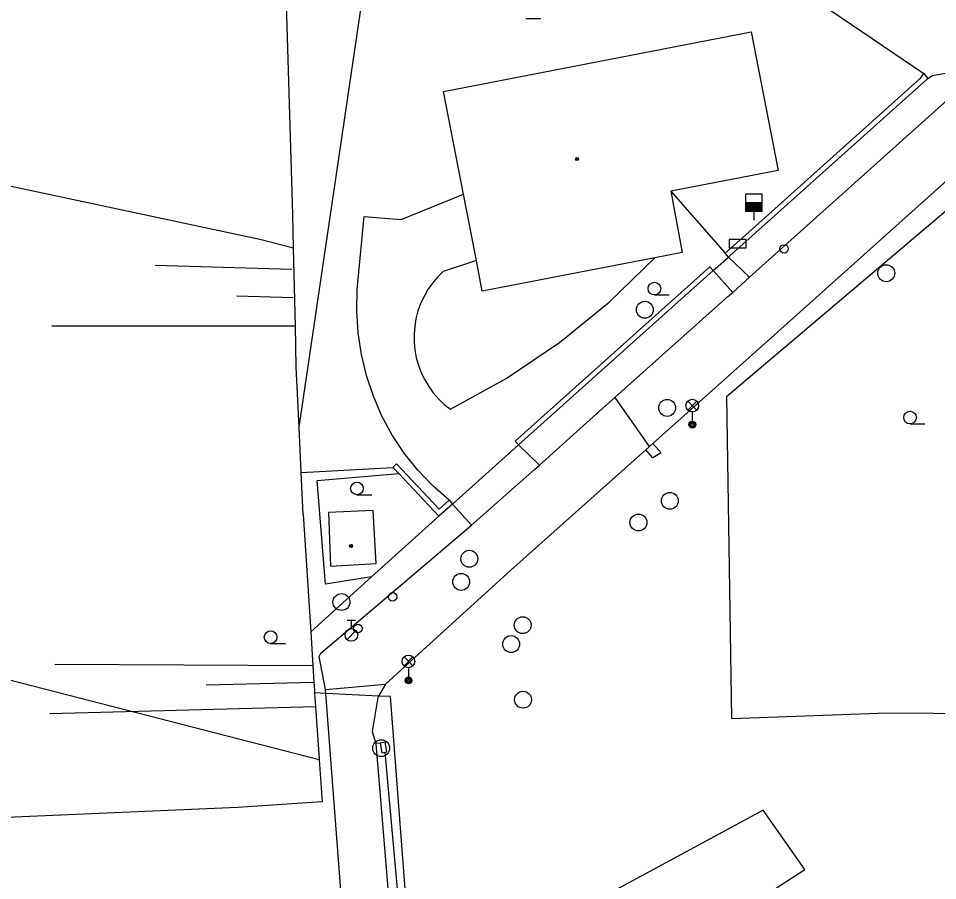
# Model space of a CAD drawing. Extents: x -595546 to -593986, y -1160845 to -1159202.
# Drawn here: x -594789.9 to -594735.5, y -1160096.8 to -1160045.7 of the extents above; entities that cross this region are included whole.
import ezdxf

# ---------------------------------------------------------------- set-up
doc = ezdxf.new("R2010")
doc.units = 0
for name, color, linetype in [('DOP - rozhrani ploch obecne', 7, 'Continuous'), ('Level 24', 7, 'Continuous'), ('Level 27', 7, 'Continuous'), ('Level 28', 7, 'Continuous'), ('Level 33', 7, 'Continuous'), ('Level 36', 7, 'Continuous'), ('Level 39', 7, 'Continuous'), ('TM - budovy zdene_ betonove - VP', 7, 'Continuous'), ('TM - chodniky - VP', 7, 'Continuous'), ('TM - DSPS - pomocna konstrukcni linie', 7, 'Continuous'), ('TM - hranice MC - pomocna linie', 7, 'Continuous'), ('TM - letecke snimky - pomocna linie', 7, 'Continuous'), ('TM - nezpevnene cesty a chodniky', 7, 'Continuous'), ('TM - plot drateny_ kovovy - VP', 7, 'Continuous'), ('TM - plot dreveny - VP', 7, 'Continuous'), ('TM - podezdivka plotu - VP', 7, 'Continuous'), ('TM - rozhrani ploch obecne - VP', 7, 'Continuous'), ('TM - srafovani', 7, 'Continuous'), ('TM - vjezd na pozemek', 7, 'Continuous')]:
    doc.layers.add(name, color=color, linetype=linetype)

msp = doc.modelspace()

# ---------------------------------------------------------------- linework, layer by layer
at = {"layer": 'DOP - rozhrani ploch obecne'}
for points in [[(-594735.77, -1160049.12), (-594714.49, -1160045.25), (-594711.55, -1160041), (-594712.04, -1160038.11)], [(-594775.59, -1160058.83), (-594814.58, -1160050.52)], [(-594773.59, -1160059.35), (-594775.59, -1160058.83)], [(-594773.14, -1160072.62), (-594767.71, -1160072.32)], [(-594768.97, -1160078.79), (-594764.99, -1160075.21)], [(-594772.58, -1160082.05), (-594768.97, -1160078.79)], [(-594772.08, -1160089.64), (-594807.98, -1160080.39)]]:
    msp.add_lwpolyline(points, dxfattribs=at)
at = {"layer": 'Level 24'}
msp.add_lwpolyline([(-594747.807, -1160059.328), (-594746.807, -1160059.328), (-594746.807, -1160058.828), (-594747.807, -1160058.828)], close=True, dxfattribs=at)
at = {"layer": 'Level 27'}
for centre in [(-594738.51, -1160060.83), (-594752.8, -1160062.99), (-594751.48, -1160068.8), (-594751.32, -1160074.3), (-594753.18, -1160075.58), (-594763.19, -1160077.73), (-594763.67, -1160079.1), (-594770.76, -1160080.29), (-594760.03, -1160081.66), (-594760.71, -1160082.78), (-594760.01, -1160086.07), (-594768.41, -1160088.94)]:
    msp.add_circle(centre, 0.5, dxfattribs=at)
at = {"layer": 'Level 28'}
for p, q in [((-594746.85, -1160056.65), (-594745.85, -1160056.65)), ((-594746.85, -1160056.7), (-594745.85, -1160056.7)), ((-594746.85, -1160056.75), (-594745.85, -1160056.75)), ((-594746.85, -1160056.8), (-594745.85, -1160056.8)), ((-594746.85, -1160056.85), (-594745.85, -1160056.85)), ((-594746.85, -1160056.9), (-594745.85, -1160056.9)), ((-594746.85, -1160056.95), (-594745.85, -1160056.95)), ((-594746.85, -1160057), (-594745.85, -1160057)), ((-594746.85, -1160057.05), (-594745.85, -1160057.05)), ((-594746.85, -1160057.1), (-594745.85, -1160057.1)), ((-594746.35, -1160057.15), (-594746.35, -1160057.68)), ((-594770.42, -1160081.365), (-594769.92, -1160081.365)), ((-594770.17, -1160081.865), (-594770.17, -1160081.365)), ((-594770.428, -1160082.512), (-594769.898, -1160081.982))]:
    msp.add_line(p, q, dxfattribs=at)
msp.add_lwpolyline([(-594746.85, -1160057.15), (-594745.85, -1160057.15), (-594745.85, -1160056.15), (-594746.85, -1160056.15)], close=True, dxfattribs=at)
for centre, radius in [((-594744.56, -1160059.39), 0.25), ((-594767.73, -1160079.98), 0.25), ((-594769.79, -1160081.86), 0.25), ((-594770.17, -1160082.24), 0.375)]:
    msp.add_circle(centre, radius, dxfattribs=at)
at = {"layer": 'Level 33'}
for p, q in [((-594750.255, -1160068.93), (-594749.725, -1160068.4)), ((-594750.255, -1160068.4), (-594749.725, -1160068.93)), ((-594749.99, -1160069.04), (-594749.99, -1160069.79)), ((-594767.055, -1160084.07), (-594766.525, -1160083.54)), ((-594767.055, -1160083.54), (-594766.525, -1160084.07)), ((-594766.79, -1160084.18), (-594766.79, -1160084.93))]:
    msp.add_line(p, q, dxfattribs=at)
for centre, radius in [((-594749.99, -1160068.665), 0.375), ((-594749.99, -1160069.79), 0.2), ((-594749.99, -1160069.79), 0.145), ((-594749.99, -1160069.79), 0.0876), ((-594766.79, -1160083.805), 0.375), ((-594766.79, -1160084.93), 0.2), ((-594766.79, -1160084.93), 0.145), ((-594766.79, -1160084.93), 0.0876)]:
    msp.add_circle(centre, radius, dxfattribs=at)
at = {"layer": 'Level 36'}
for p, q in [((-594759.84, -1160045.745), (-594758.965, -1160045.745)), ((-594752.23, -1160062.115), (-594751.355, -1160062.115)), ((-594737.1, -1160069.745), (-594736.225, -1160069.745)), ((-594769.84, -1160073.945), (-594768.965, -1160073.945)), ((-594774.95, -1160082.745), (-594774.075, -1160082.745))]:
    msp.add_line(p, q, dxfattribs=at)
for centre in [(-594752.23, -1160061.74), (-594737.1, -1160069.37), (-594769.84, -1160073.57), (-594774.95, -1160082.37)]:
    msp.add_circle(centre, 0.375, dxfattribs=at)
at = {"layer": 'Level 39'}
for centre, radius in [((-594756.81, -1160054.07), 0.09), ((-594756.81, -1160054.07), 0.0398), ((-594770.19, -1160076.97), 0.09), ((-594770.19, -1160076.97), 0.0398)]:
    msp.add_circle(centre, radius, dxfattribs=at)
at = {"layer": 'TM - budovy zdene_ betonove - VP'}
for points in [[(-594764.71, -1160050.07), (-594746.5, -1160046.54)], [(-594746.5, -1160046.54), (-594744.91, -1160054.74)], [(-594763.53, -1160056.14), (-594764.71, -1160050.07)], [(-594744.91, -1160054.74), (-594751.27, -1160055.97)], [(-594762.77, -1160060.07), (-594763.53, -1160056.14)], [(-594751.27, -1160055.97), (-594750.6, -1160059.61)], [(-594752.2, -1160059.92), (-594762.42, -1160061.9)], [(-594750.6, -1160059.61), (-594752.2, -1160059.92)], [(-594762.42, -1160061.9), (-594762.77, -1160060.07)], [(-594768.88, -1160074.87), (-594771.53, -1160075)], [(-594771.53, -1160075), (-594771.4, -1160078.16)], [(-594768.71, -1160078), (-594768.88, -1160074.87)], [(-594771.4, -1160078.16), (-594768.71, -1160078)]]:
    msp.add_lwpolyline(points, dxfattribs=at)
at = {"layer": 'TM - chodniky - VP'}
for points in [[(-594746.6, -1160061.06), (-594734.7, -1160050.41), (-594715.08, -1160047.04), (-594712.95, -1160046.38), (-594712.42, -1160046.09), (-594712.09, -1160045.85), (-594711.6, -1160045.45), (-594711.19, -1160045), (-594710.92, -1160044.7), (-594710.63, -1160044.28), (-594710.35, -1160043.75), (-594710.08, -1160043.2), (-594709.88, -1160042.57), (-594709.75, -1160041.98), (-594709.69, -1160041.54), (-594709.68, -1160040.98), (-594709.97, -1160038.88)], [(-594706.97, -1160055.16), (-594707.08, -1160054.7), (-594707.3, -1160054.05), (-594707.56, -1160053.5), (-594708.08, -1160052.67), (-594708.54, -1160052.15), (-594708.94, -1160051.76), (-594709.36, -1160051.43), (-594709.81, -1160051.13), (-594710.36, -1160050.84), (-594710.88, -1160050.64), (-594711.32, -1160050.5), (-594711.82, -1160050.38), (-594712.32, -1160050.28), (-594713.05, -1160050.26), (-594713.89, -1160050.33), (-594714.81, -1160050.54), (-594733.4, -1160053.97), (-594745.32, -1160064.66), (-594752.32, -1160070.91)], [(-594747.6, -1160061.96), (-594746.6, -1160061.06)], [(-594754.56, -1160068.17), (-594747.88, -1160062.21), (-594747.6, -1160061.96)], [(-594755.66, -1160069.16), (-594754.56, -1160068.17)], [(-594759.04, -1160072.18), (-594755.66, -1160069.16)], [(-594752.75, -1160071.28), (-594755.44, -1160073.68)], [(-594752.52, -1160071.08), (-594752.75, -1160071.28)], [(-594752.32, -1160070.91), (-594752.52, -1160071.08)], [(-594763.07, -1160075.75), (-594759.34, -1160072.45), (-594759.04, -1160072.18)], [(-594755.44, -1160073.68), (-594760.74, -1160078.41), (-594768.15, -1160085.16)], [(-594771.7, -1160085.47), (-594772.07, -1160083.51), (-594771.98, -1160083.32), (-594763.07, -1160075.75)]]:
    msp.add_lwpolyline(points, dxfattribs=at)
at = {"layer": 'TM - DSPS - pomocna konstrukcni linie'}
msp.add_lwpolyline([(-594776.91, -1160092.46), (-594809.7, -1160093.88)], dxfattribs=at)
at = {"layer": 'TM - hranice MC - pomocna linie'}
for points in [[(-594773.26, -1160069.95), (-594768.94, -1160040.65)], [(-594771.68, -1160085.7), (-594772.35, -1160085.67)], [(-594768.56, -1160085.86), (-594771.68, -1160085.7)], [(-594770.38, -1160113.67), (-594743.32, -1160096.12), (-594745.8, -1160092.6), (-594754.22, -1160097.16), (-594766.46, -1160104.26), (-594767.85, -1160085.89), (-594768.56, -1160085.86)]]:
    msp.add_lwpolyline(points, dxfattribs=at)
at = {"layer": 'TM - letecke snimky - pomocna linie'}
for points in [[(-594773.59, -1160059.35), (-594773.64, -1160057.35), (-594774.15, -1160040.29), (-594768.94, -1160040.65)], [(-594747.97, -1160068.13), (-594732.65, -1160055.17), (-594714.19, -1160051.74), (-594709.91, -1160055.98)], [(-594769.82, -1160061.79), (-594769.42, -1160057.48), (-594767.22, -1160057.64), (-594763.53, -1160056.14)], [(-594751.27, -1160055.97), (-594748.05, -1160059.65)], [(-594773.26, -1160069.95), (-594773.43, -1160066.37), (-594773.48, -1160063.97), (-594773.59, -1160059.35)], [(-594764.31, -1160068.88), (-594761, -1160067.05), (-594757.86, -1160064.93), (-594754.92, -1160062.55), (-594752.2, -1160059.92)], [(-594747.85, -1160059.87), (-594746.6, -1160061.06)], [(-594762.77, -1160060.07), (-594764.74, -1160060.73)], [(-594764.74, -1160060.73), (-594765.07, -1160061.06), (-594765.37, -1160061.42), (-594765.64, -1160061.8), (-594765.87, -1160062.2), (-594766.07, -1160062.63), (-594766.23, -1160063.06), (-594766.35, -1160063.52), (-594766.42, -1160063.98), (-594766.46, -1160064.44), (-594766.46, -1160064.91), (-594766.41, -1160065.37), (-594766.33, -1160065.83), (-594766.2, -1160066.28), (-594766.03, -1160066.72), (-594765.83, -1160067.14), (-594765.59, -1160067.54), (-594765.32, -1160067.91), (-594765.01, -1160068.26), (-594764.67, -1160068.59), (-594764.31, -1160068.88)], [(-594748.75, -1160060.67), (-594747.6, -1160061.96)], [(-594764.39, -1160074.27), (-594765.35, -1160073.42), (-594766.24, -1160072.49), (-594767.04, -1160071.48), (-594767.75, -1160070.41), (-594768.36, -1160069.28), (-594768.87, -1160068.1), (-594769.28, -1160066.88), (-594769.58, -1160065.63), (-594769.77, -1160064.36), (-594769.85, -1160063.08), (-594769.82, -1160061.79)], [(-594747.97, -1160068.13), (-594747.67, -1160087.18), (-594738.44, -1160086.84), (-594727.52, -1160086.92), (-594719.86, -1160087.68), (-594719.44, -1160086.59)], [(-594752.52, -1160071.08), (-594754.51, -1160068.24), (-594754.56, -1160068.17)], [(-594773.14, -1160072.62), (-594773.26, -1160069.95)], [(-594760.27, -1160070.99), (-594759.04, -1160072.18)], [(-594773.03, -1160075.1), (-594773.14, -1160072.62)], [(-594768.97, -1160078.79), (-594771.7, -1160079.24), (-594772.19, -1160073.09), (-594767.36, -1160072.69)], [(-594764.19, -1160074.49), (-594763.07, -1160075.75)]]:
    msp.add_lwpolyline(points, dxfattribs=at)
at = {"layer": 'TM - nezpevnene cesty a chodniky'}
for points in [[(-594771.68, -1160085.7), (-594771.7, -1160085.47)], [(-594768.15, -1160085.16), (-594768.56, -1160085.86)], [(-594770.13, -1160106.16), (-594771.68, -1160085.7)], [(-594768.61, -1160085.94), (-594768.94, -1160087.95), (-594768.73, -1160088.66)], [(-594768.56, -1160085.86), (-594768.61, -1160085.94)], [(-594768.73, -1160088.66), (-594767.47, -1160103.89)]]:
    msp.add_lwpolyline(points, dxfattribs=at)
at = {"layer": 'TM - plot drateny_ kovovy - VP'}
for points in [[(-594773.03, -1160075.1), (-594772.58, -1160082.05)], [(-594772.58, -1160082.05), (-594772.45, -1160084.07), (-594772.39, -1160085.05), (-594772.36, -1160085.5), (-594772.35, -1160085.67)], [(-594772.35, -1160085.67), (-594772.29, -1160086.49), (-594772.08, -1160089.58)], [(-594772.08, -1160089.64), (-594771.9, -1160092.11), (-594776.91, -1160092.46)], [(-594772.08, -1160089.58), (-594772.08, -1160089.64)]]:
    msp.add_lwpolyline(points, dxfattribs=at)
at = {"layer": 'TM - plot dreveny - VP'}
for points in [[(-594747.02, -1160058.73), (-594736.46, -1160049.27), (-594736.28, -1160049.01)], [(-594747.69, -1160059.33), (-594747.02, -1160058.73)], [(-594748.05, -1160059.65), (-594747.69, -1160059.33)], [(-594760.47, -1160070.77), (-594748.95, -1160060.45)], [(-594764.39, -1160074.27), (-594764.97, -1160074.79), (-594767.49, -1160072.11), (-594767.71, -1160072.32)]]:
    msp.add_lwpolyline(points, dxfattribs=at)
at = {"layer": 'TM - podezdivka plotu - VP'}
for points in [[(-594747.97, -1160041.07), (-594736.28, -1160049.01)], [(-594736.28, -1160049.01), (-594736.05, -1160049.3)], [(-594736.05, -1160049.3), (-594746.83, -1160058.96), (-594747.49, -1160059.54), (-594747.85, -1160059.87)], [(-594736.05, -1160049.3), (-594735.77, -1160049.12)], [(-594747.85, -1160059.87), (-594748.05, -1160059.65)], [(-594748.95, -1160060.45), (-594748.75, -1160060.67)], [(-594748.75, -1160060.67), (-594760.27, -1160070.99)], [(-594760.27, -1160070.99), (-594760.47, -1160070.77)], [(-594767.36, -1160072.69), (-594767.71, -1160072.32)], [(-594764.99, -1160075.21), (-594767.36, -1160072.69)], [(-594764.19, -1160074.49), (-594764.99, -1160075.21)], [(-594764.39, -1160074.27), (-594764.19, -1160074.49)]]:
    msp.add_lwpolyline(points, dxfattribs=at)
at = {"layer": 'TM - rozhrani ploch obecne - VP'}
for points in [[(-594752.32, -1160070.91), (-594751.84, -1160071.45), (-594752.32, -1160071.76), (-594752.75, -1160071.28)], [(-594771.7, -1160085.47), (-594768.15, -1160085.16)], [(-594768.47, -1160088.64), (-594768.73, -1160088.66)], [(-594768.17, -1160089.17), (-594768.08, -1160089.15), (-594768.17, -1160088.59), (-594768.47, -1160088.64)], [(-594768.47, -1160088.64), (-594768.37, -1160089.21), (-594768.17, -1160089.17)], [(-594767.47, -1160103.89), (-594766.85, -1160103.83), (-594768.17, -1160089.17)]]:
    msp.add_lwpolyline(points, dxfattribs=at)
at = {"layer": 'TM - srafovani'}
for points in [[(-594773.69, -1160060.6), (-594781.78, -1160060.38)], [(-594773.62, -1160062.29), (-594776.96, -1160062.18)], [(-594773.48, -1160063.97), (-594787.91, -1160063.97)], [(-594772.45, -1160084.07), (-594787.72, -1160083.99)], [(-594772.39, -1160085.05), (-594778.76, -1160085.21)], [(-594772.29, -1160086.49), (-594788.01, -1160086.91)]]:
    msp.add_lwpolyline(points, dxfattribs=at)
at = {"layer": 'TM - vjezd na pozemek'}
for points in [[(-594748.75, -1160060.67), (-594747.85, -1160059.87)], [(-594764.19, -1160074.49), (-594760.27, -1160070.99)]]:
    msp.add_lwpolyline(points, dxfattribs=at)

doc.saveas('drawing.dxf')
